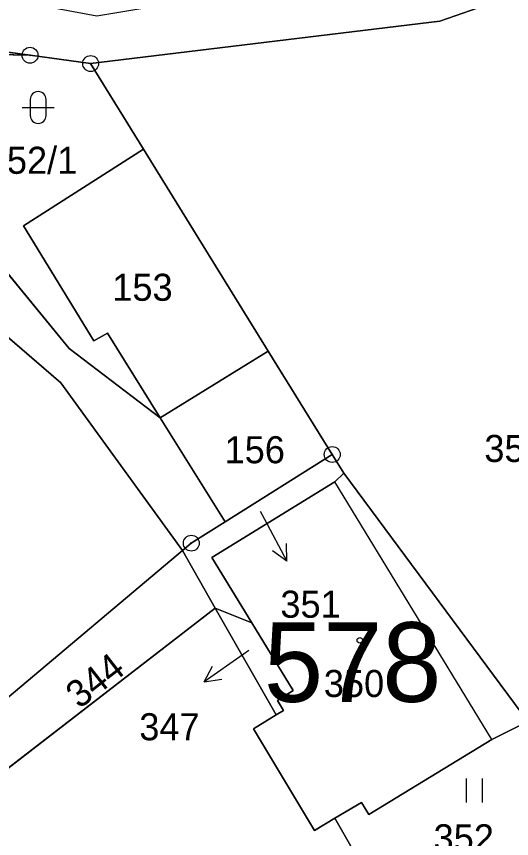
# Model space of a CAD drawing. Extents: x -689422 to -685210, y -987725 to -982160.
# Drawn here: x -687241 to -687209.8, y -985888.7 to -985837 of the extents above; entities that cross this region are included whole.
import ezdxf

# ---------------------------------------------------------------- set-up
doc = ezdxf.new("R2010")
doc.units = 0
for name, color, linetype in [('KN_Budovy', 7, 'Continuous'), ('KN_Budovy_cisla_domovni', 7, 'Continuous'), ('KN_Hranice_parcel', 7, 'Continuous'), ('KN_Hranice_parcel_vnitrni_kresba', 7, 'Continuous'), ('KN_Parcelni cisla', 7, 'Continuous'), ('KN_Parcelni cisla_sipky', 7, 'Continuous'), ('KN_Polygon parcely', 7, 'Continuous'), ('KN_POZEMKY_OSTATNI PLOCHA', 7, 'Continuous'), ('KN_POZEMKY_TTP', 7, 'Continuous'), ('KN_POZEMKY_ZASTAVENA PLOCHA', 7, 'Continuous'), ('KN_VYUZITI_17_ostatni plocha_ostatni komunikace', 7, 'Continuous'), ('KN_VYUZITI_23_ostatni plocha_manipulacni plocha', 7, 'Continuous'), ('KN_VYUZITI_26_ostatni plocha_jina plocha', 7, 'Continuous'), ('KN_VYUZITI_27_ostatni plocha_neplodna puda', 7, 'Continuous'), ('KN_Značky bodu BP', 7, 'Continuous'), ('KN_Značky budov', 7, 'Continuous'), ('KN_Značky kultur', 7, 'Continuous')]:
    doc.layers.add(name, color=color, linetype=linetype)

msp = doc.modelspace()

# ---------------------------------------------------------------- linework, layer by layer
at = {"layer": 'KN_Budovy'}
msp.add_lwpolyline([(-687211.07, -985882.47), (-687220.93, -985866.28), (-687228.67, -985871.03), (-687226.16, -985875.14), (-687223.55, -985879.4), (-687224.55, -985880.02), (-687224.17, -985880.65), (-687224.63, -985880.93), (-687226.05, -985881.79), (-687222.22, -985888.18), (-687220.93, -985887.41), (-687219.27, -985886.42), (-687218.81, -985887.19)], close=True, dxfattribs=at)
at = {"layer": 'KN_Hranice_parcel'}
for p, q in [((-687240.1, -985839.47), (-687254.36, -985837.54)), ((-687240.1, -985839.47), (-687252.98, -985839.22)), ((-687252.98, -985839.22), (-687237.64, -985857.89)), ((-687236.29, -985839.99), (-687240.1, -985839.47)), ((-687232.96, -985845.38), (-687236.29, -985839.99)), ((-687225.12, -985858.06), (-687232.96, -985845.38)), ((-687237.64, -985857.89), (-687231.91, -985862.26)), ((-687231.91, -985862.26), (-687225.12, -985858.06)), ((-687221.1, -985864.56), (-687225.12, -985858.06)), ((-687231.91, -985862.26), (-687227.84, -985868.79)), ((-687227.84, -985868.79), (-687221.1, -985864.56)), ((-687220.38, -985865.74), (-687221.1, -985864.56)), ((-687208.8, -985881.34), (-687220.38, -985865.74)), ((-687229.96, -985870.13), (-687227.84, -985868.79)), ((-687241.81, -985880.1), (-687230.52, -985870.6)), ((-687230.52, -985870.6), (-687229.96, -985870.13)), ((-687228.46, -985874.22), (-687230.52, -985870.6)), ((-687224.63, -985880.93), (-687228.46, -985874.22)), ((-687226.16, -985875.14), (-687228.46, -985874.22)), ((-687217.23, -985893.91), (-687220.93, -985887.41))]:
    msp.add_line(p, q, dxfattribs=at)
for points in [[(-687236.29, -985839.99), (-687214.34, -985837.33), (-687210.47, -985835.97)], [(-687230.52, -985870.6), (-687238.16, -985860.06), (-687260.2, -985841.08)], [(-687232.96, -985845.38), (-687240.51, -985850.19), (-687236.08, -985857.42), (-687235.22, -985856.94), (-687231.91, -985862.26)], [(-687220.38, -985865.74), (-687220.93, -985866.28), (-687228.67, -985871.03), (-687226.16, -985875.14)], [(-687228.46, -985874.22), (-687242.39, -985884.97), (-687247.8, -985883.91)], [(-687224.63, -985880.93), (-687224.17, -985880.65), (-687224.55, -985880.02), (-687223.55, -985879.4), (-687226.16, -985875.14)], [(-687220.93, -985887.41), (-687222.22, -985888.18), (-687226.05, -985881.79), (-687224.63, -985880.93)], [(-687220.93, -985887.41), (-687219.27, -985886.42), (-687218.81, -985887.19), (-687211.07, -985882.47), (-687208.8, -985881.34)]]:
    msp.add_lwpolyline(points, dxfattribs=at)
at = {"layer": 'KN_Hranice_parcel_vnitrni_kresba'}
msp.add_line((-687211.07, -985882.47), (-687220.93, -985866.28), dxfattribs=at)
at = {"layer": 'KN_Parcelni cisla_sipky'}
for p, q in [((-687225.63, -985868.11), (-687225.36, -985868.62)), ((-687225.36, -985868.62), (-687223.951, -985871.27)), ((-687223.951, -985871.27), (-687224.863, -985870.621)), ((-687223.951, -985871.27), (-687223.979, -985870.15)), ((-687226.7, -985877.12), (-687229.158, -985878.841)), ((-687226.35, -985876.88), (-687226.7, -985877.12)), ((-687229.158, -985878.841), (-687228.625, -985877.857)), ((-687229.158, -985878.841), (-687228.051, -985878.677))]:
    msp.add_line(p, q, dxfattribs=at)
at = {"layer": 'KN_Polygon parcely'}
for points in [[(-687158.2, -985873.87), (-687148.51, -985866.02), (-687167.44, -985840.19), (-687179.13, -985824.98), (-687210.47, -985835.97), (-687214.34, -985837.33), (-687236.29, -985839.99), (-687232.96, -985845.38), (-687225.12, -985858.06), (-687221.1, -985864.56), (-687220.38, -985865.74), (-687208.8, -985881.34), (-687194.25, -985903.8)], [(-687267.17, -985833.81), (-687266.13, -985834.89), (-687260.2, -985841.08), (-687254.36, -985837.54), (-687240.1, -985839.47), (-687236.29, -985839.99), (-687214.34, -985837.33), (-687210.47, -985835.97), (-687211.09, -985833.89), (-687217.62, -985833.96), (-687235.89, -985837.02), (-687253.83, -985833.66)], [(-687252.98, -985839.22), (-687240.1, -985839.47), (-687254.36, -985837.54)], [(-687229.96, -985870.13), (-687227.84, -985868.79), (-687231.91, -985862.26), (-687237.64, -985857.89), (-687252.98, -985839.22), (-687253.29, -985839.21), (-687260.2, -985841.08), (-687238.16, -985860.06), (-687230.52, -985870.6)], [(-687236.29, -985839.99), (-687240.1, -985839.47), (-687252.98, -985839.22), (-687237.64, -985857.89), (-687231.91, -985862.26), (-687235.22, -985856.94), (-687236.08, -985857.42), (-687240.51, -985850.19), (-687232.96, -985845.38)], [(-687230.52, -985870.6), (-687238.16, -985860.06), (-687260.2, -985841.08), (-687262.03, -985849.07), (-687250.4, -985866.91), (-687259.28, -985872.86), (-687253.44, -985881.77), (-687244.52, -985875.93), (-687241.81, -985880.1)], [(-687231.91, -985862.26), (-687225.12, -985858.06), (-687232.96, -985845.38), (-687240.51, -985850.19), (-687236.08, -985857.42), (-687235.22, -985856.94)], [(-687227.84, -985868.79), (-687221.1, -985864.56), (-687225.12, -985858.06), (-687231.91, -985862.26)], [(-687228.46, -985874.22), (-687226.16, -985875.14), (-687228.67, -985871.03), (-687220.93, -985866.28), (-687220.38, -985865.74), (-687221.1, -985864.56), (-687227.84, -985868.79), (-687229.96, -985870.13), (-687230.52, -985870.6)], [(-687219.27, -985886.42), (-687218.81, -985887.19), (-687211.07, -985882.47), (-687208.8, -985881.34), (-687220.38, -985865.74), (-687220.93, -985866.28), (-687228.67, -985871.03), (-687226.16, -985875.14), (-687223.55, -985879.4), (-687224.55, -985880.02), (-687224.17, -985880.65), (-687224.63, -985880.93), (-687226.05, -985881.79), (-687222.22, -985888.18), (-687220.93, -985887.41)], [(-687228.46, -985874.22), (-687230.52, -985870.6), (-687241.81, -985880.1), (-687247.8, -985883.91), (-687242.39, -985884.97)], [(-687267.21, -985905.67), (-687259.15, -985899.68), (-687254.43, -985896.18), (-687251.52, -985894.02), (-687229.47, -985938.82), (-687227.74, -985937.66), (-687204.69, -985915.88), (-687205.58, -985914.32), (-687206.43, -985914.82), (-687218.29, -985894.53), (-687217.23, -985893.91), (-687220.93, -985887.41), (-687222.22, -985888.18), (-687226.05, -985881.79), (-687224.63, -985880.93), (-687228.46, -985874.22), (-687242.39, -985884.97), (-687247.8, -985883.91), (-687255.31, -985886.26), (-687258.09, -985887.13), (-687266.25, -985887.17)], [(-687226.16, -985875.14), (-687228.46, -985874.22), (-687224.63, -985880.93), (-687224.17, -985880.65), (-687224.55, -985880.02), (-687223.55, -985879.4)], [(-687208.8, -985881.34), (-687211.07, -985882.47), (-687218.81, -985887.19), (-687219.27, -985886.42), (-687220.93, -985887.41), (-687217.23, -985893.91), (-687209.17, -985889.21), (-687198.07, -985908.22), (-687194.25, -985903.8)]]:
    msp.add_lwpolyline(points, close=True, dxfattribs=at)
at = {"layer": 'KN_POZEMKY_OSTATNI PLOCHA'}
for p, q in [((-687210.47, -985835.97), (-687214.34, -985837.33)), ((-687254.36, -985837.54), (-687240.1, -985839.47)), ((-687240.1, -985839.47), (-687254.36, -985837.54)), ((-687214.34, -985837.33), (-687236.29, -985839.99)), ((-687237.64, -985857.89), (-687252.98, -985839.22)), ((-687252.98, -985839.22), (-687240.1, -985839.47)), ((-687240.1, -985839.47), (-687252.98, -985839.22)), ((-687252.98, -985839.22), (-687237.64, -985857.89)), ((-687240.1, -985839.47), (-687236.29, -985839.99)), ((-687236.29, -985839.99), (-687240.1, -985839.47)), ((-687236.29, -985839.99), (-687232.96, -985845.38)), ((-687238.16, -985860.06), (-687260.2, -985841.08)), ((-687232.96, -985845.38), (-687240.51, -985850.19)), ((-687240.51, -985850.19), (-687232.96, -985845.38)), ((-687232.96, -985845.38), (-687225.12, -985858.06)), ((-687240.51, -985850.19), (-687236.08, -985857.42)), ((-687236.08, -985857.42), (-687240.51, -985850.19)), ((-687236.08, -985857.42), (-687235.22, -985856.94)), ((-687235.22, -985856.94), (-687236.08, -985857.42)), ((-687235.22, -985856.94), (-687231.91, -985862.26)), ((-687231.91, -985862.26), (-687235.22, -985856.94)), ((-687231.91, -985862.26), (-687237.64, -985857.89)), ((-687237.64, -985857.89), (-687231.91, -985862.26)), ((-687231.91, -985862.26), (-687225.12, -985858.06)), ((-687225.12, -985858.06), (-687231.91, -985862.26)), ((-687225.12, -985858.06), (-687221.1, -985864.56)), ((-687230.52, -985870.6), (-687238.16, -985860.06)), ((-687231.91, -985862.26), (-687227.84, -985868.79)), ((-687227.84, -985868.79), (-687231.91, -985862.26)), ((-687227.84, -985868.79), (-687221.1, -985864.56)), ((-687221.1, -985864.56), (-687227.84, -985868.79)), ((-687221.1, -985864.56), (-687220.38, -985865.74)), ((-687220.38, -985865.74), (-687220.93, -985866.28)), ((-687220.93, -985866.28), (-687228.67, -985871.03)), ((-687229.96, -985870.13), (-687227.84, -985868.79)), ((-687227.84, -985868.79), (-687229.96, -985870.13)), ((-687241.81, -985880.1), (-687230.52, -985870.6)), ((-687230.52, -985870.6), (-687229.96, -985870.13)), ((-687229.96, -985870.13), (-687230.52, -985870.6)), ((-687230.52, -985870.6), (-687228.46, -985874.22)), ((-687228.46, -985874.22), (-687230.52, -985870.6)), ((-687228.67, -985871.03), (-687226.16, -985875.14)), ((-687228.46, -985874.22), (-687242.39, -985884.97)), ((-687226.16, -985875.14), (-687228.46, -985874.22))]:
    msp.add_line(p, q, dxfattribs=at)
at = {"layer": 'KN_POZEMKY_TTP'}
for p, q in [((-687214.34, -985837.33), (-687210.47, -985835.97)), ((-687236.29, -985839.99), (-687214.34, -985837.33)), ((-687232.96, -985845.38), (-687236.29, -985839.99)), ((-687225.12, -985858.06), (-687232.96, -985845.38)), ((-687221.1, -985864.56), (-687225.12, -985858.06)), ((-687220.38, -985865.74), (-687221.1, -985864.56)), ((-687208.8, -985881.34), (-687220.38, -985865.74)), ((-687242.39, -985884.97), (-687228.46, -985874.22)), ((-687228.46, -985874.22), (-687224.63, -985880.93)), ((-687228.46, -985874.22), (-687226.16, -985875.14)), ((-687224.63, -985880.93), (-687228.46, -985874.22)), ((-687226.16, -985875.14), (-687223.55, -985879.4)), ((-687223.55, -985879.4), (-687224.55, -985880.02)), ((-687224.55, -985880.02), (-687224.17, -985880.65)), ((-687224.63, -985880.93), (-687226.05, -985881.79)), ((-687224.17, -985880.65), (-687224.63, -985880.93)), ((-687211.07, -985882.47), (-687208.8, -985881.34)), ((-687226.05, -985881.79), (-687222.22, -985888.18)), ((-687218.81, -985887.19), (-687211.07, -985882.47)), ((-687220.93, -985887.41), (-687219.27, -985886.42)), ((-687219.27, -985886.42), (-687218.81, -985887.19)), ((-687222.22, -985888.18), (-687220.93, -985887.41)), ((-687217.23, -985893.91), (-687220.93, -985887.41)), ((-687220.93, -985887.41), (-687217.23, -985893.91))]:
    msp.add_line(p, q, dxfattribs=at)
at = {"layer": 'KN_POZEMKY_ZASTAVENA PLOCHA'}
for p, q in [((-687260.2, -985841.08), (-687238.16, -985860.06)), ((-687238.16, -985860.06), (-687230.52, -985870.6)), ((-687220.93, -985866.28), (-687220.38, -985865.74)), ((-687220.38, -985865.74), (-687208.8, -985881.34)), ((-687228.67, -985871.03), (-687220.93, -985866.28)), ((-687230.52, -985870.6), (-687241.81, -985880.1)), ((-687226.16, -985875.14), (-687228.67, -985871.03)), ((-687223.55, -985879.4), (-687226.16, -985875.14)), ((-687224.55, -985880.02), (-687223.55, -985879.4)), ((-687224.17, -985880.65), (-687224.55, -985880.02)), ((-687226.05, -985881.79), (-687224.63, -985880.93)), ((-687224.63, -985880.93), (-687224.17, -985880.65)), ((-687208.8, -985881.34), (-687211.07, -985882.47)), ((-687222.22, -985888.18), (-687226.05, -985881.79)), ((-687211.07, -985882.47), (-687218.81, -985887.19)), ((-687219.27, -985886.42), (-687220.93, -985887.41)), ((-687218.81, -985887.19), (-687219.27, -985886.42)), ((-687220.93, -985887.41), (-687222.22, -985888.18))]:
    msp.add_line(p, q, dxfattribs=at)
at = {"layer": 'KN_VYUZITI_17_ostatni plocha_ostatni komunikace'}
for p, q in [((-687210.47, -985835.97), (-687214.34, -985837.33)), ((-687254.36, -985837.54), (-687240.1, -985839.47)), ((-687240.1, -985839.47), (-687254.36, -985837.54)), ((-687214.34, -985837.33), (-687236.29, -985839.99)), ((-687240.1, -985839.47), (-687252.98, -985839.22)), ((-687252.98, -985839.22), (-687237.64, -985857.89)), ((-687236.29, -985839.99), (-687240.1, -985839.47)), ((-687238.16, -985860.06), (-687260.2, -985841.08)), ((-687237.64, -985857.89), (-687231.91, -985862.26)), ((-687230.52, -985870.6), (-687238.16, -985860.06)), ((-687231.91, -985862.26), (-687227.84, -985868.79)), ((-687227.84, -985868.79), (-687229.96, -985870.13)), ((-687229.96, -985870.13), (-687230.52, -985870.6))]:
    msp.add_line(p, q, dxfattribs=at)
at = {"layer": 'KN_VYUZITI_23_ostatni plocha_manipulacni plocha'}
for p, q in [((-687227.84, -985868.79), (-687221.1, -985864.56)), ((-687221.1, -985864.56), (-687220.38, -985865.74)), ((-687220.38, -985865.74), (-687220.93, -985866.28)), ((-687220.93, -985866.28), (-687228.67, -985871.03)), ((-687229.96, -985870.13), (-687227.84, -985868.79)), ((-687230.52, -985870.6), (-687229.96, -985870.13)), ((-687228.46, -985874.22), (-687230.52, -985870.6)), ((-687228.67, -985871.03), (-687226.16, -985875.14)), ((-687226.16, -985875.14), (-687228.46, -985874.22))]:
    msp.add_line(p, q, dxfattribs=at)
at = {"layer": 'KN_VYUZITI_26_ostatni plocha_jina plocha'}
for p, q in [((-687240.51, -985850.19), (-687232.96, -985845.38)), ((-687232.96, -985845.38), (-687225.12, -985858.06)), ((-687236.08, -985857.42), (-687240.51, -985850.19)), ((-687235.22, -985856.94), (-687236.08, -985857.42)), ((-687231.91, -985862.26), (-687235.22, -985856.94)), ((-687231.91, -985862.26), (-687225.12, -985858.06)), ((-687225.12, -985858.06), (-687231.91, -985862.26)), ((-687225.12, -985858.06), (-687221.1, -985864.56)), ((-687227.84, -985868.79), (-687231.91, -985862.26)), ((-687221.1, -985864.56), (-687227.84, -985868.79)), ((-687241.81, -985880.1), (-687230.52, -985870.6)), ((-687230.52, -985870.6), (-687228.46, -985874.22)), ((-687228.46, -985874.22), (-687242.39, -985884.97))]:
    msp.add_line(p, q, dxfattribs=at)
at = {"layer": 'KN_VYUZITI_27_ostatni plocha_neplodna puda'}
for p, q in [((-687237.64, -985857.89), (-687252.98, -985839.22)), ((-687252.98, -985839.22), (-687240.1, -985839.47)), ((-687240.1, -985839.47), (-687236.29, -985839.99)), ((-687236.29, -985839.99), (-687232.96, -985845.38)), ((-687232.96, -985845.38), (-687240.51, -985850.19)), ((-687240.51, -985850.19), (-687236.08, -985857.42)), ((-687236.08, -985857.42), (-687235.22, -985856.94)), ((-687235.22, -985856.94), (-687231.91, -985862.26)), ((-687231.91, -985862.26), (-687237.64, -985857.89))]:
    msp.add_line(p, q, dxfattribs=at)
at = {"layer": 'KN_Značky bodu BP'}
for centre, radius in [((-687240.1, -985839.47), 0.5), ((-687240.1, -985839.47), 0.0303), ((-687236.29, -985839.99), 0.5), ((-687236.29, -985839.99), 0.0303), ((-687221.1, -985864.56), 0.5), ((-687221.1, -985864.56), 0.0303), ((-687229.96, -985870.13), 0.5), ((-687229.96, -985870.13), 0.0303)]:
    msp.add_circle(centre, radius, dxfattribs=at)
at = {"layer": 'KN_Značky budov'}
msp.add_circle((-687219.367, -985876.239), 0.175, dxfattribs=at)
at = {"layer": 'KN_Značky kultur'}
for p, q in [((-687240.091, -985842.251), (-687240.091, -985843.252)), ((-687239.089, -985843.252), (-687239.089, -985842.251)), ((-687240.591, -985842.751), (-687238.589, -985842.751)), ((-687212.661, -985886.42), (-687212.661, -985884.92)), ((-687211.66, -985886.42), (-687211.66, -985884.92))]:
    msp.add_line(p, q, dxfattribs=at)
for centre, start, end in [((-687239.59, -985842.251), 0, 180), ((-687239.59, -985843.251), 180, 359.9879)]:
    msp.add_arc(centre, 0.5, start, end, dxfattribs=at)

# ---------------------------------------------------------------- texts
at = {"layer": 'KN_Budovy_cisla_domovni'}
msp.add_text('578', height=5, dxfattribs=at).set_placement((-687225.396, -985880.104))
at = {"layer": 'KN_Parcelni cisla'}
for s, p in [('152/1', (-687242.818, -985846.92)), ('153', (-687234.93, -985854.9)), ('156', (-687227.87, -985865.11)), ('357/1', (-687211.538, -985865.03)), ('351', (-687224.36, -985874.818)), ('350', (-687221.63, -985879.8)), ('347', (-687233.23, -985882.518)), ('352', (-687214.73, -985889.5))]:
    msp.add_text(s, height=1.7, dxfattribs=at).set_placement(p)
msp.add_text('344', height=1.7, rotation=38, dxfattribs=at).set_placement((-687236.996, -985880.589))

doc.saveas('drawing.dxf')
